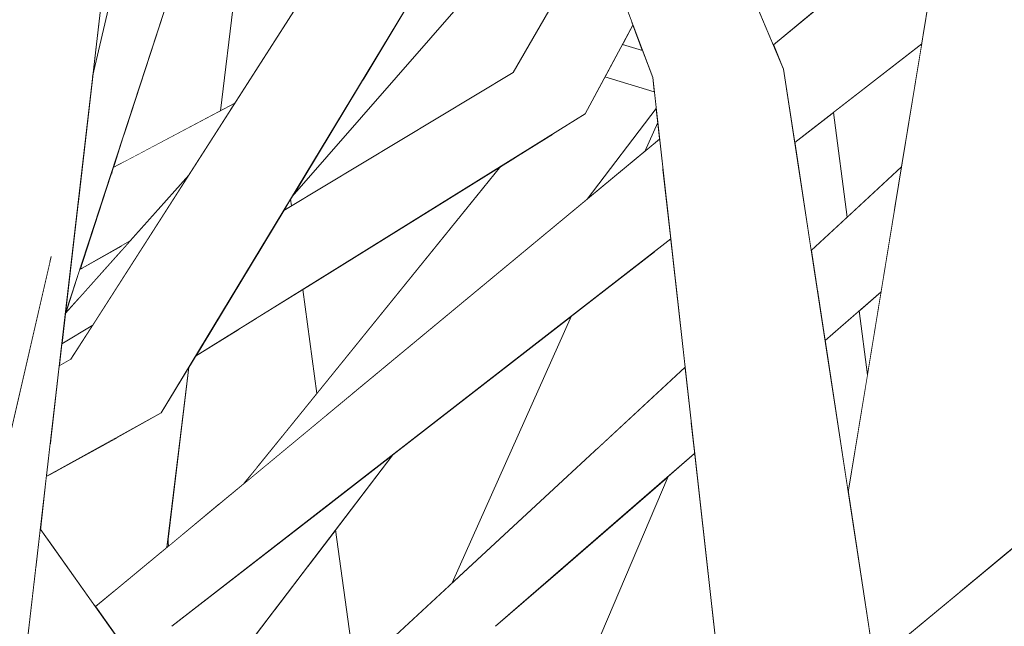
# Model space of a CAD drawing. Extents: x -289599 to -184549, y 66678 to 295474.
# Tile 527 of 656: x -250628 to -250574, y 72019 to 72052. Entities that reach past the tile are written whole.
import ezdxf

# ---------------------------------------------------------------- set-up
doc = ezdxf.new("R2010")
doc.units = 0
doc.header["$MEASUREMENT"] = 0
doc.linetypes.add('Wipeout_Contour', pattern=[1000, 0, -1000])
doc.layers.add('arch drzewa', color=8, linetype='Continuous')
doc.layers.add('Model drzwi', color=8, linetype='Continuous')
doc.layers.add('arch drzewa_Nr_Pióra__4', color=8, linetype='Continuous', lineweight=9)

msp = doc.modelspace()

# ---------------------------------------------------------------- wipeouts: each hides what was drawn before it
at = {"color": 254, "linetype": 'Wipeout_Contour', "lineweight": 0, "ltscale": 1022903.156209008}
msp.add_wipeout([(-250626.212, 72028.871), (-250626.414, 72027.125), (-250620.135, 72030.595), (-250624.044, 72030.262)], dxfattribs=at).dxf.layer = 'arch drzewa'
at = {"color": 254, "linetype": 'Wipeout_Contour', "lineweight": 0, "ltscale": 1534285.593418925}
msp.add_wipeout([(-250613.074, 72042.255), (-250613.025, 72041.896), (-250600.915, 72049.164), (-250596.363, 72057.061), (-250597.509, 72060.105), (-250612.978, 72042.413)], dxfattribs=at).dxf.layer = 'Model drzwi'
at = {"color": 254, "linetype": 'Wipeout_Contour', "lineweight": 0, "ltscale": 767112.880181}
msp.add_wipeout([(-250594.94, 72050.699), (-250593.841, 72050.366), (-250594.366, 72051.759)], dxfattribs=at).dxf.layer = 'Model drzwi'
at = {"color": 254, "linetype": 'Wipeout_Contour', "lineweight": 0, "ltscale": 1022760.173966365}
msp.add_wipeout([(-250578.592, 72050.74), (-250583.413, 72046.998), (-250582.668, 72041.268), (-250579.693, 72044.019)], dxfattribs=at).dxf.layer = 'Model drzwi'
at = {"color": 254, "linetype": 'Wipeout_Contour', "lineweight": 0, "ltscale": 767061.506304}
msp.add_wipeout([(-250580.81, 72037.203), (-250582.005, 72036.167), (-250581.552, 72032.679)], dxfattribs=at).dxf.layer = 'Model drzwi'
at = {"color": 254, "linetype": 'Wipeout_Contour', "lineweight": 0, "ltscale": 767159.736184}
msp.add_wipeout([(-250619.772, 72023.737), (-250619.832, 72023.249), (-250619.739, 72023.325)], dxfattribs=at).dxf.layer = 'Model drzwi'

# ---------------------------------------------------------------- next in the draw order: wipeouts: each hides what was drawn before it
at = {"color": 254, "linetype": 'Wipeout_Contour', "lineweight": 0, "ltscale": 1022754.521489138}
msp.add_wipeout([(-250584.287, 72037.271), (-250583.871, 72034.55), (-250580.81, 72037.203), (-250580.081, 72041.655)], dxfattribs=at).dxf.layer = 'arch drzewa'
at = {"color": 254, "linetype": 'Wipeout_Contour', "lineweight": 0, "ltscale": 1022687.980049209}
msp.add_wipeout([(-250560.594, 72033.989), (-250580.558, 72017.464), (-250573.291, 72018.945), (-250560.204, 72031.142)], dxfattribs=at).dxf.layer = 'arch drzewa'
at = {"color": 254, "linetype": 'Wipeout_Contour', "lineweight": 0, "ltscale": 767180.946547}
msp.add_wipeout([(-250626.188, 72029.079), (-250626.212, 72028.871), (-250624.044, 72030.262)], dxfattribs=at).dxf.layer = 'arch drzewa'
at = {"color": 254, "linetype": 'Wipeout_Contour', "lineweight": 0, "ltscale": 1022810.170560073}
msp.add_wipeout([(-250593.098, 72047.203), (-250596.86, 72042.263), (-250593.713, 72044.869), (-250593.012, 72046.436)], dxfattribs=at).dxf.layer = 'Model drzwi'
at = {"color": 254, "linetype": 'Wipeout_Contour', "lineweight": 0, "ltscale": 767140.513895}
msp.add_wipeout([(-250612.402, 72037.335), (-250611.628, 72031.658), (-250601.583, 72044.062)], dxfattribs=at).dxf.layer = 'Model drzwi'

# ---------------------------------------------------------------- next in the draw order: wipeouts: each hides what was drawn before it
at = {"color": 254, "linetype": 'Wipeout_Contour', "lineweight": 0, "ltscale": 1022757.94971277}
msp.add_wipeout([(-250584.622, 72039.46), (-250584.287, 72037.271), (-250580.081, 72041.655), (-250579.693, 72044.019)], dxfattribs=at).dxf.layer = 'arch drzewa'
at = {"color": 254, "linetype": 'Wipeout_Contour', "lineweight": 0, "ltscale": 1022910.222380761}
msp.add_wipeout([(-250626.188, 72029.079), (-250624.044, 72030.262), (-250625.073, 72033.52), (-250625.727, 72033.052)], dxfattribs=at).dxf.layer = 'arch drzewa'
at = {"color": 254, "linetype": 'Wipeout_Contour', "lineweight": 0, "ltscale": 1789945.243901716}
msp.add_wipeout([(-250610.612, 72024.21), (-250608.819, 72011.068), (-250607.076, 72014.968), (-250608.407, 72017.464), (-250604.237, 72021.32), (-250597.727, 72035.887), (-250607.491, 72028.308)], dxfattribs=at).dxf.layer = 'Model drzwi'

# ---------------------------------------------------------------- next in the draw order: wipeouts: each hides what was drawn before it
at = {"color": 254, "linetype": 'Wipeout_Contour', "lineweight": 0, "ltscale": 767155.058444}
msp.add_wipeout([(-250620.135, 72030.595), (-250601.85, 72060.786), (-250605.119, 72061.061)], dxfattribs=at).dxf.layer = 'arch drzewa'
at = {"color": 254, "linetype": 'Wipeout_Contour', "lineweight": 0, "ltscale": 1022741.022051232}
msp.add_wipeout([(-250577.87, 72055.145), (-250581.369, 72018.212), (-250581.025, 72015.965), (-250575.59, 72058.852)], dxfattribs=at).dxf.layer = 'arch drzewa'
at = {"color": 254, "linetype": 'Wipeout_Contour', "lineweight": 0, "ltscale": 767184.63718}
msp.add_wipeout([(-250625.727, 72033.052), (-250625.073, 72033.52), (-250625.714, 72033.168)], dxfattribs=at).dxf.layer = 'arch drzewa'
at = {"color": 254, "linetype": 'Wipeout_Contour', "lineweight": 0, "ltscale": 1278467.711547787}
msp.add_wipeout([(-250598.656, 72012.512), (-250596.015, 72007.231), (-250589.764, 72017.349), (-250590.995, 72028.375), (-250592.446, 72027.117)], dxfattribs=at).dxf.layer = 'Model drzwi'

# ---------------------------------------------------------------- next in the draw order: wipeouts: each hides what was drawn before it
at = {"color": 254, "linetype": 'Wipeout_Contour', "lineweight": 0, "ltscale": 767165.770282}
msp.add_wipeout([(-250605.119, 72061.061), (-250624.044, 72030.262), (-250620.135, 72030.595)], dxfattribs=at).dxf.layer = 'arch drzewa'
at = {"color": 254, "linetype": 'Wipeout_Contour', "lineweight": 0, "ltscale": 1789777.812121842}
msp.add_wipeout([(-250575.59, 72058.852), (-250576.479, 72020.841), (-250573.57, 72023.249), (-250569.581, 72055.711), (-250571.011, 72056.459), (-250570.868, 72055.911), (-250571.873, 72056.909)], dxfattribs=at).dxf.layer = 'arch drzewa'
at = {"color": 254, "linetype": 'Wipeout_Contour', "lineweight": 0, "ltscale": 767056.824404}
msp.add_wipeout([(-250582.602, 72026.267), (-250581.369, 72018.212), (-250577.87, 72055.145)], dxfattribs=at).dxf.layer = 'arch drzewa'
at = {"color": 254, "linetype": 'Wipeout_Contour', "lineweight": 0, "ltscale": 767090.91629}
msp.add_wipeout([(-250591.186, 72030.083), (-250601.874, 72018.945), (-250590.995, 72028.375)], dxfattribs=at).dxf.layer = 'arch drzewa'

# ---------------------------------------------------------------- next in the draw order: wipeouts: each hides what was drawn before it
at = {"color": 254, "linetype": 'Wipeout_Contour', "lineweight": 0, "ltscale": 767163.605492}
msp.add_wipeout([(-250624.044, 72030.262), (-250605.119, 72061.061), (-250606.253, 72062.886)], dxfattribs=at).dxf.layer = 'arch drzewa'
at = {"color": 254, "linetype": 'Wipeout_Contour', "lineweight": 0, "ltscale": 2556763.907678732}
msp.add_wipeout([(-250575.59, 72058.852), (-250581.025, 72015.965), (-250578.389, 71998.747), (-250578.462, 71998.62), (-250578.467, 71996.342), (-250579.746, 71996.311), (-250577.092, 71994.589), (-250576.761, 72008.776), (-250580.558, 72017.464), (-250576.479, 72020.841)], dxfattribs=at).dxf.layer = 'arch drzewa'

# ---------------------------------------------------------------- next in the draw order: wipeouts: each hides what was drawn before it
at = {"color": 254, "linetype": 'Wipeout_Contour', "lineweight": 0, "ltscale": 767172.901629}
msp.add_wipeout([(-250606.253, 72062.886), (-250625.073, 72033.52), (-250624.044, 72030.262)], dxfattribs=at).dxf.layer = 'arch drzewa'

# ---------------------------------------------------------------- next in the draw order: wipeouts: each hides what was drawn before it
at = {"color": 254, "linetype": 'Wipeout_Contour', "lineweight": 0, "ltscale": 1022855.565739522}
msp.add_wipeout([(-250617.87, 72034.334), (-250618.258, 72033.694), (-250596.985, 72046.921), (-250598.588, 72046.601)], dxfattribs=at).dxf.layer = 'arch drzewa'
at = {"color": 254, "linetype": 'Wipeout_Contour', "lineweight": 0, "ltscale": 1022912.305165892}
msp.add_wipeout([(-250625.575, 72034.363), (-250625.714, 72033.168), (-250625.073, 72033.52), (-250623.881, 72035.38)], dxfattribs=at).dxf.layer = 'arch drzewa'
at = {"color": 254, "linetype": 'Wipeout_Contour', "lineweight": 0, "ltscale": 1022799.857897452}
msp.add_wipeout([(-250591.521, 72033.081), (-250608.407, 72017.464), (-250601.874, 72018.945), (-250591.186, 72030.083)], dxfattribs=at).dxf.layer = 'arch drzewa'

# ---------------------------------------------------------------- next in the draw order: wipeouts: each hides what was drawn before it
at = {"color": 254, "linetype": 'Wipeout_Contour', "lineweight": 0, "ltscale": 767115.370157}
msp.add_wipeout([(-250594.445, 72051.968), (-250596.985, 72046.921), (-250594.366, 72051.759)], dxfattribs=at).dxf.layer = 'arch drzewa'
at = {"color": 254, "linetype": 'Wipeout_Contour', "lineweight": 0, "ltscale": 767074.133007}
msp.add_wipeout([(-250579.759, 71996.421), (-250588.263, 72049.354), (-250593.287, 72048.894)], dxfattribs=at).dxf.layer = 'arch drzewa'
at = {"color": 254, "linetype": 'Wipeout_Contour', "lineweight": 0, "ltscale": 767149.265471}
msp.add_wipeout([(-250617.841, 72034.382), (-250617.87, 72034.334), (-250598.588, 72046.601)], dxfattribs=at).dxf.layer = 'arch drzewa'
at = {"color": 254, "linetype": 'Wipeout_Contour', "lineweight": 0, "ltscale": 767148.381339}
msp.add_wipeout([(-250626.747, 72024.256), (-250626.979, 72022.25), (-250604.237, 71992.668)], dxfattribs=at).dxf.layer = 'arch drzewa'

# ---------------------------------------------------------------- next in the draw order: wipeouts: each hides what was drawn before it
at = {"color": 254, "linetype": 'Wipeout_Contour', "lineweight": 0, "ltscale": 1022858.715856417}
msp.add_wipeout([(-250615.105, 72038.901), (-250617.841, 72034.382), (-250598.588, 72046.601), (-250600.915, 72049.164)], dxfattribs=at).dxf.layer = 'arch drzewa'
at = {"color": 254, "linetype": 'Wipeout_Contour', "lineweight": 0, "ltscale": 2045442.19683197}
msp.add_wipeout([(-250579.759, 71996.421), (-250593.287, 72048.894), (-250587.354, 71995.772), (-250585.048, 71995.969), (-250583.108, 71999.855), (-250583.037, 72000.087), (-250582.193, 71997.9), (-250581.738, 71996.252)], dxfattribs=at).dxf.layer = 'arch drzewa'
at = {"color": 254, "linetype": 'Wipeout_Contour', "lineweight": 0, "ltscale": 1022848.396170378}
msp.add_wipeout([(-250627.072, 72021.453), (-250608.171, 71996.135), (-250604.237, 71992.668), (-250626.979, 72022.25)], dxfattribs=at).dxf.layer = 'arch drzewa'

# ---------------------------------------------------------------- next in the draw order: wipeouts: each hides what was drawn before it
at = {"color": 254, "linetype": 'Wipeout_Contour', "lineweight": 0, "ltscale": 1022822.960085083}
msp.add_wipeout([(-250594.934, 72053.267), (-250598.588, 72046.601), (-250596.985, 72046.921), (-250594.445, 72051.968)], dxfattribs=at).dxf.layer = 'arch drzewa'
at = {"color": 254, "linetype": 'Wipeout_Contour', "lineweight": 0, "ltscale": 1022739.986155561}
msp.add_wipeout([(-250586.138, 72049.36), (-250588.263, 72049.354), (-250578.462, 71998.62), (-250578.389, 71998.747)], dxfattribs=at).dxf.layer = 'arch drzewa'
at = {"color": 254, "linetype": 'Wipeout_Contour', "lineweight": 0, "ltscale": 767149.335406}
msp.add_wipeout([(-250615.105, 72038.901), (-250600.915, 72049.164), (-250613.443, 72041.645)], dxfattribs=at).dxf.layer = 'arch drzewa'
at = {"color": 254, "linetype": 'Wipeout_Contour', "lineweight": 0, "ltscale": 1022788.697336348}
msp.add_wipeout([(-250598.22, 72022.113), (-250600.154, 72015.506), (-250598.656, 72012.512), (-250592.446, 72027.117)], dxfattribs=at).dxf.layer = 'arch drzewa'
at = {"color": 254, "linetype": 'Wipeout_Contour', "lineweight": 0, "ltscale": 1534313.660059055}
msp.add_wipeout([(-250627.072, 72021.453), (-250627.503, 72017.729), (-250624.114, 72013.943), (-250623.884, 72014.27), (-250623.781, 72013.571), (-250608.171, 71996.135)], dxfattribs=at).dxf.layer = 'arch drzewa'

# ---------------------------------------------------------------- next in the draw order: wipeouts: each hides what was drawn before it
at = {"color": 254, "linetype": 'Wipeout_Contour', "lineweight": 0, "ltscale": 1278656.904492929}
msp.add_wipeout([(-250624.714, 72041.793), (-250625.388, 72035.977), (-250606.703, 72093.033), (-250602.019, 72121.156), (-250603.109, 72121.653)], dxfattribs=at).dxf.layer = 'arch drzewa'
at = {"color": 254, "linetype": 'Wipeout_Contour', "lineweight": 0, "ltscale": 767119.081891}
msp.add_wipeout([(-250595.197, 72053.965), (-250598.588, 72046.601), (-250594.934, 72053.267)], dxfattribs=at).dxf.layer = 'arch drzewa'
at = {"color": 254, "linetype": 'Wipeout_Contour', "lineweight": 0, "ltscale": 1022717.118625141}
msp.add_wipeout([(-250578.462, 71998.62), (-250588.263, 72049.354), (-250579.759, 71996.421), (-250578.467, 71996.342)], dxfattribs=at).dxf.layer = 'arch drzewa'
at = {"color": 254, "linetype": 'Wipeout_Contour', "lineweight": 0, "ltscale": 767136.590238}
msp.add_wipeout([(-250616.522, 72016.452), (-250607.491, 72028.308), (-250610.679, 72025.833)], dxfattribs=at).dxf.layer = 'arch drzewa'

# ---------------------------------------------------------------- next in the draw order: linework, layer by layer
at = {"layer": 'arch drzewa_Nr_Pióra__4', "linetype": 'Continuous'}
msp.add_line((-250580.558, 72017.464), (-250560.594, 72033.989), dxfattribs=at)

# ---------------------------------------------------------------- next in the draw order: wipeouts: each hides what was drawn before it
at = {"color": 254, "linetype": 'Wipeout_Contour', "lineweight": 0, "ltscale": 1278662.402001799}
msp.add_wipeout([(-250624.714, 72041.793), (-250603.109, 72121.653), (-250615.722, 72081.791), (-250621.578, 72058.936), (-250623.885, 72048.946)], dxfattribs=at).dxf.layer = 'arch drzewa'
at = {"color": 254, "linetype": 'Wipeout_Contour', "lineweight": 0, "ltscale": 1022831.234053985}
msp.add_wipeout([(-250596.363, 72057.061), (-250600.915, 72049.164), (-250598.588, 72046.601), (-250595.197, 72053.965)], dxfattribs=at).dxf.layer = 'arch drzewa'
at = {"color": 254, "linetype": 'Wipeout_Contour', "lineweight": 0, "ltscale": 1022749.549043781}
msp.add_wipeout([(-250583.871, 72034.55), (-250582.602, 72026.267), (-250581.552, 72032.679), (-250582.005, 72036.167)], dxfattribs=at).dxf.layer = 'arch drzewa'
at = {"color": 254, "linetype": 'Wipeout_Contour', "lineweight": 0, "ltscale": 1022860.847556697}
msp.add_wipeout([(-250610.679, 72025.833), (-250619.552, 72018.945), (-250618.635, 72016.599), (-250616.522, 72016.452)], dxfattribs=at).dxf.layer = 'arch drzewa'

# ---------------------------------------------------------------- next in the draw order: linework, layer by layer
at = {"layer": 'arch drzewa_Nr_Pióra__4', "linetype": 'Continuous'}
for p, q in [((-250583.871, 72034.55), (-250580.81, 72037.203)), ((-250581.552, 72032.679), (-250582.005, 72036.167))]:
    msp.add_line(p, q, dxfattribs=at)

# ---------------------------------------------------------------- next in the draw order: wipeouts: each hides what was drawn before it
at = {"color": 254, "linetype": 'Wipeout_Contour', "lineweight": 0, "ltscale": 767151.805161}
msp.add_wipeout([(-250588.263, 72049.354), (-250604.716, 72088.351), (-250607.686, 72087.128)], dxfattribs=at).dxf.layer = 'arch drzewa'
at = {"color": 254, "linetype": 'Wipeout_Contour', "lineweight": 0, "ltscale": 2045839.702265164}
msp.add_wipeout([(-250630.554, 72005.113), (-250628.671, 72007.656), (-250623.175, 72055.069), (-250628.243, 72055.645), (-250629.435, 72029.59), (-250628.909, 72030.96), (-250626.184, 72038.988), (-250629.701, 72023.755)], dxfattribs=at).dxf.layer = 'arch drzewa'
at = {"color": 254, "linetype": 'Wipeout_Contour', "lineweight": 0, "ltscale": 1022840.615492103}
msp.add_wipeout([(-250613.931, 72019.853), (-250615.38, 72017.952), (-250612.581, 72004.377), (-250611.82, 72003.309)], dxfattribs=at).dxf.layer = 'arch drzewa'

# ---------------------------------------------------------------- next in the draw order: linework, layer by layer
at = {"layer": 'arch drzewa_Nr_Pióra__4', "linetype": 'Continuous'}
msp.add_line((-250625.714, 72033.168), (-250625.073, 72033.52), dxfattribs=at)

# ---------------------------------------------------------------- next in the draw order: wipeouts: each hides what was drawn before it
at = {"color": 254, "linetype": 'Wipeout_Contour', "lineweight": 0, "ltscale": 767128.930398}
msp.add_wipeout([(-250607.686, 72087.128), (-250593.287, 72048.894), (-250588.263, 72049.354)], dxfattribs=at).dxf.layer = 'arch drzewa'
at = {"color": 254, "linetype": 'Wipeout_Contour', "lineweight": 0, "ltscale": 767190.858787}
msp.add_wipeout([(-250629.932, 72022.754), (-250626.184, 72038.988), (-250628.909, 72030.96)], dxfattribs=at).dxf.layer = 'arch drzewa'
at = {"color": 254, "linetype": 'Wipeout_Contour', "lineweight": 0, "ltscale": 1022824.428361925}
msp.add_wipeout([(-250610.612, 72024.21), (-250612.126, 72022.222), (-250607.28, 71998.62), (-250607.139, 71998.747)], dxfattribs=at).dxf.layer = 'arch drzewa'

# ---------------------------------------------------------------- next in the draw order: wipeouts: each hides what was drawn before it
at = {"color": 254, "linetype": 'Wipeout_Contour', "lineweight": 0, "ltscale": 1278694.093885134}
msp.add_wipeout([(-250623.885, 72048.946), (-250607.097, 72121.653), (-250615.175, 72121.87), (-250615.859, 72116.56), (-250623.175, 72055.069)], dxfattribs=at).dxf.layer = 'arch drzewa'
at = {"color": 254, "linetype": 'Wipeout_Contour', "lineweight": 0, "ltscale": 767145.129785}
msp.add_wipeout([(-250586.138, 72049.36), (-250602.531, 72087.988), (-250604.716, 72088.351)], dxfattribs=at).dxf.layer = 'arch drzewa'
at = {"color": 254, "linetype": 'Wipeout_Contour', "lineweight": 0, "ltscale": 1789935.709482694}
msp.add_wipeout([(-250597.897, 72046.354), (-250604.26, 72036.138), (-250596.86, 72042.264), (-250593.098, 72047.203), (-250593.199, 72048.109), (-250595.899, 72048.928), (-250596.985, 72046.921)], dxfattribs=at).dxf.layer = 'arch drzewa'
at = {"color": 254, "linetype": 'Wipeout_Contour', "lineweight": 0, "ltscale": 1022907.068644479}
msp.add_wipeout([(-250626.414, 72027.125), (-250626.747, 72024.256), (-250626.313, 72023.647), (-250625.831, 72027.447)], dxfattribs=at).dxf.layer = 'arch drzewa'
at = {"color": 254, "linetype": 'Wipeout_Contour', "lineweight": 0, "ltscale": 1278532.027418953}
msp.add_wipeout([(-250613.931, 72019.853), (-250611.82, 72003.309), (-250607.602, 71997.39), (-250607.28, 71998.62), (-250612.126, 72022.222)], dxfattribs=at).dxf.layer = 'arch drzewa'

# ---------------------------------------------------------------- next in the draw order: wipeouts: each hides what was drawn before it
at = {"color": 254, "linetype": 'Wipeout_Contour', "lineweight": 0, "ltscale": 767119.973002}
msp.add_wipeout([(-250604.716, 72088.351), (-250588.263, 72049.354), (-250586.138, 72049.36)], dxfattribs=at).dxf.layer = 'arch drzewa'
at = {"color": 254, "linetype": 'Wipeout_Contour', "lineweight": 0, "ltscale": 1278615.050279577}
msp.add_wipeout([(-250616.903, 72047.082), (-250616.115, 72047.498), (-250608.713, 72059.048), (-250609.232, 72059.485), (-250616.281, 72052.139)], dxfattribs=at).dxf.layer = 'arch drzewa'
at = {"color": 254, "linetype": 'Wipeout_Contour', "lineweight": 0, "ltscale": 1022835.532342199}
msp.add_wipeout([(-250598.687, 72045.863), (-250609.772, 72031.576), (-250604.26, 72036.138), (-250597.897, 72046.354)], dxfattribs=at).dxf.layer = 'arch drzewa'
at = {"color": 254, "linetype": 'Wipeout_Contour', "lineweight": 0, "ltscale": 767104.963548}
msp.add_wipeout([(-250593.713, 72044.869), (-250592.911, 72045.532), (-250593.012, 72046.436)], dxfattribs=at).dxf.layer = 'arch drzewa'
at = {"color": 254, "linetype": 'Wipeout_Contour', "lineweight": 0, "ltscale": 1022794.351349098}
msp.add_wipeout([(-250593.146, 72039.443), (-250596.303, 72028.658), (-250591.521, 72033.081), (-250592.304, 72040.096)], dxfattribs=at).dxf.layer = 'arch drzewa'

# ---------------------------------------------------------------- next in the draw order: wipeouts: each hides what was drawn before it
at = {"color": 254, "linetype": 'Wipeout_Contour', "lineweight": 0, "ltscale": 1789847.227714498}
msp.add_wipeout([(-250578.084, 72057.594), (-250586.359, 72049.881), (-250586.138, 72049.36), (-250585.525, 72045.358), (-250578.592, 72050.74), (-250577.87, 72055.145), (-250577.556, 72056.841)], dxfattribs=at).dxf.layer = 'arch drzewa'
at = {"color": 254, "linetype": 'Wipeout_Contour', "lineweight": 0, "ltscale": 1278519.012745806}
msp.add_wipeout([(-250594.94, 72050.699), (-250595.899, 72048.928), (-250593.199, 72048.109), (-250593.287, 72048.894), (-250593.841, 72050.366)], dxfattribs=at).dxf.layer = 'arch drzewa'
at = {"color": 254, "linetype": 'Wipeout_Contour', "lineweight": 0, "ltscale": 1022841.918734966}
msp.add_wipeout([(-250600.672, 72044.629), (-250611.178, 72030.412), (-250609.772, 72031.576), (-250598.687, 72045.863)], dxfattribs=at).dxf.layer = 'arch drzewa'

# ---------------------------------------------------------------- next in the draw order: linework, layer by layer
at = {"layer": 'arch drzewa_Nr_Pióra__4', "linetype": 'Continuous'}
for p, q in [((-250596.985, 72046.921), (-250594.366, 72051.759)), ((-250594.94, 72050.699), (-250593.841, 72050.366)), ((-250593.199, 72048.109), (-250595.899, 72048.928))]:
    msp.add_line(p, q, dxfattribs=at)

# ---------------------------------------------------------------- next in the draw order: wipeouts: each hides what was drawn before it
at = {"color": 254, "linetype": 'Wipeout_Contour', "lineweight": 0, "ltscale": 1022775.254981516}
msp.add_wipeout([(-250586.697, 72050.676), (-250586.359, 72049.881), (-250578.084, 72057.594), (-250578.178, 72057.728)], dxfattribs=at).dxf.layer = 'arch drzewa'
at = {"color": 254, "linetype": 'Wipeout_Contour', "lineweight": 0, "ltscale": 1022768.518993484}
msp.add_wipeout([(-250585.525, 72045.358), (-250584.622, 72039.46), (-250582.668, 72041.268), (-250583.413, 72046.998)], dxfattribs=at).dxf.layer = 'arch drzewa'
at = {"color": 254, "linetype": 'Wipeout_Contour', "lineweight": 0, "ltscale": 1022848.475815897}
msp.add_wipeout([(-250601.583, 72044.063), (-250615.604, 72026.749), (-250611.178, 72030.412), (-250600.672, 72044.629)], dxfattribs=at).dxf.layer = 'arch drzewa'

# ---------------------------------------------------------------- next in the draw order: linework, layer by layer
at = {"layer": 'arch drzewa_Nr_Pióra__4', "linetype": 'Continuous'}
for p, q in [((-250582.602, 72026.267), (-250577.87, 72055.145)), ((-250578.382, 71998.705), (-250586.138, 72049.36)), ((-250582.668, 72041.268), (-250583.413, 72046.998)), ((-250584.622, 72039.46), (-250579.693, 72044.019))]:
    msp.add_line(p, q, dxfattribs=at)

# ---------------------------------------------------------------- next in the draw order: wipeouts: each hides what was drawn before it
at = {"color": 254, "linetype": 'Wipeout_Contour', "lineweight": 0, "ltscale": 1534195.666742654}
msp.add_wipeout([(-250588.46, 72062.667), (-250589.147, 72061.399), (-250588.219, 72054.263), (-250586.697, 72050.676), (-250584.164, 72052.773), (-250585.448, 72062.65)], dxfattribs=at).dxf.layer = 'arch drzewa'
at = {"color": 254, "linetype": 'Wipeout_Contour', "lineweight": 0, "ltscale": 767158.469324}
msp.add_wipeout([(-250613.443, 72041.645), (-250613.025, 72041.896), (-250613.074, 72042.255)], dxfattribs=at).dxf.layer = 'arch drzewa'
at = {"color": 254, "linetype": 'Wipeout_Contour', "lineweight": 0, "ltscale": 1022806.40410185}
msp.add_wipeout([(-250597.727, 72035.886), (-250604.237, 72021.32), (-250596.303, 72028.658), (-250593.146, 72039.443)], dxfattribs=at).dxf.layer = 'arch drzewa'
at = {"color": 254, "linetype": 'Wipeout_Contour', "lineweight": 0, "ltscale": 1534314.724689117}
msp.add_wipeout([(-250618.258, 72033.694), (-250618.532, 72033.241), (-250616.962, 72025.624), (-250615.604, 72026.749), (-250614.919, 72027.594), (-250615.886, 72035.169)], dxfattribs=at).dxf.layer = 'arch drzewa'

# ---------------------------------------------------------------- next in the draw order: linework, layer by layer
at = {"layer": 'arch drzewa_Nr_Pióra__4', "linetype": 'Continuous'}
for p, q in [((-250586.697, 72050.676), (-250578.178, 72057.728)), ((-250585.525, 72045.358), (-250578.592, 72050.74))]:
    msp.add_line(p, q, dxfattribs=at)

# ---------------------------------------------------------------- next in the draw order: wipeouts: each hides what was drawn before it
at = {"color": 254, "linetype": 'Wipeout_Contour', "lineweight": 0, "ltscale": 1278570.931174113}
msp.add_wipeout([(-250612.978, 72042.413), (-250597.509, 72060.105), (-250597.802, 72060.883), (-250599.439, 72061.061), (-250609.325, 72048.445)], dxfattribs=at).dxf.layer = 'arch drzewa'
at = {"color": 254, "linetype": 'Wipeout_Contour', "lineweight": 0, "ltscale": 1278638.180104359}
msp.add_wipeout([(-250625.575, 72034.363), (-250623.881, 72035.38), (-250618.634, 72043.567), (-250625.371, 72036.03), (-250625.388, 72035.977)], dxfattribs=at).dxf.layer = 'arch drzewa'
at = {"color": 254, "linetype": 'Wipeout_Contour', "lineweight": 0, "ltscale": 1022867.027407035}
msp.add_wipeout([(-250612.402, 72037.335), (-250614.909, 72035.776), (-250613.571, 72029.259), (-250611.628, 72031.658)], dxfattribs=at).dxf.layer = 'arch drzewa'
at = {"color": 254, "linetype": 'Wipeout_Contour', "lineweight": 0, "ltscale": 1278600.594016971}
msp.add_wipeout([(-250619.772, 72023.737), (-250619.739, 72023.325), (-250616.962, 72025.624), (-250618.532, 72033.241), (-250618.622, 72033.093)], dxfattribs=at).dxf.layer = 'arch drzewa'
at = {"color": 254, "linetype": 'Wipeout_Contour', "lineweight": 0, "ltscale": 767099.239603}
msp.add_wipeout([(-250601.874, 72018.945), (-250600.154, 72015.506), (-250598.22, 72022.113)], dxfattribs=at).dxf.layer = 'arch drzewa'

# ---------------------------------------------------------------- next in the draw order: wipeouts: each hides what was drawn before it
at = {"color": 254, "linetype": 'Wipeout_Contour', "lineweight": 0, "ltscale": 767146.349549}
msp.add_wipeout([(-250606.779, 72052.648), (-250609.325, 72048.445), (-250599.439, 72061.061)], dxfattribs=at).dxf.layer = 'arch drzewa'
at = {"color": 254, "linetype": 'Wipeout_Contour', "lineweight": 0, "ltscale": 1278634.235338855}
msp.add_wipeout([(-250624.59, 72038.415), (-250621.833, 72039.988), (-250618.634, 72043.567), (-250616.751, 72046.504), (-250623.338, 72042.236)], dxfattribs=at).dxf.layer = 'arch drzewa'
at = {"color": 254, "linetype": 'Wipeout_Contour', "lineweight": 0, "ltscale": 1022871.221653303}
msp.add_wipeout([(-250614.909, 72035.776), (-250615.886, 72035.169), (-250614.919, 72027.594), (-250613.571, 72029.259)], dxfattribs=at).dxf.layer = 'arch drzewa'

# ---------------------------------------------------------------- next in the draw order: linework, layer by layer
at = {"layer": 'arch drzewa_Nr_Pióra__4', "linetype": 'Continuous'}
for p, q in [((-250586.138, 72049.36), (-250602.531, 72087.988)), ((-250593.287, 72048.894), (-250607.686, 72087.128)), ((-250600.915, 72049.164), (-250596.363, 72057.061))]:
    msp.add_line(p, q, dxfattribs=at)

# ---------------------------------------------------------------- next in the draw order: wipeouts: each hides what was drawn before it
at = {"color": 254, "linetype": 'Wipeout_Contour', "lineweight": 0, "ltscale": 1022906.491966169}
msp.add_wipeout([(-250623.338, 72042.236), (-250616.751, 72046.504), (-250616.333, 72047.158), (-250622.896, 72043.585)], dxfattribs=at).dxf.layer = 'arch drzewa'
at = {"color": 254, "linetype": 'Wipeout_Contour', "lineweight": 0, "ltscale": 1022916.616733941}
msp.add_wipeout([(-250624.59, 72038.415), (-250625.371, 72036.03), (-250624.64, 72036.847), (-250624.43, 72038.506)], dxfattribs=at).dxf.layer = 'arch drzewa'

# ---------------------------------------------------------------- next in the draw order: wipeouts: each hides what was drawn before it
at = {"color": 254, "linetype": 'Wipeout_Contour', "lineweight": 0, "ltscale": 1022906.161070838}
msp.add_wipeout([(-250622.896, 72043.585), (-250616.333, 72047.158), (-250616.184, 72047.39), (-250622.844, 72043.745)], dxfattribs=at).dxf.layer = 'arch drzewa'

# ---------------------------------------------------------------- next in the draw order: wipeouts: each hides what was drawn before it
at = {"color": 254, "linetype": 'Wipeout_Contour', "lineweight": 0, "ltscale": 1022906.090879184}
msp.add_wipeout([(-250622.844, 72043.745), (-250616.184, 72047.39), (-250616.115, 72047.498), (-250622.766, 72043.983)], dxfattribs=at).dxf.layer = 'arch drzewa'

# ---------------------------------------------------------------- next in the draw order: wipeouts: each hides what was drawn before it
at = {"color": 254, "linetype": 'Wipeout_Contour', "lineweight": 0, "ltscale": 767118.389652}
msp.add_wipeout([(-250619.552, 72018.945), (-250592.304, 72040.096), (-250592.734, 72043.941)], dxfattribs=at).dxf.layer = 'arch drzewa'

# ---------------------------------------------------------------- next in the draw order: wipeouts: each hides what was drawn before it
at = {"color": 254, "linetype": 'Wipeout_Contour', "lineweight": 0, "ltscale": 1278563.146745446}
msp.add_wipeout([(-250592.911, 72045.532), (-250623.73, 72020.022), (-250622.53, 72018.338), (-250619.552, 72018.945), (-250592.734, 72043.941)], dxfattribs=at).dxf.layer = 'arch drzewa'

# ---------------------------------------------------------------- next in the draw order: linework, layer by layer
at = {"layer": 'arch drzewa_Nr_Pióra__4', "linetype": 'Continuous'}
for p, q in [((-250612.978, 72042.413), (-250597.509, 72060.105)), ((-250613.443, 72041.645), (-250600.915, 72049.164)), ((-250587.354, 71995.772), (-250593.287, 72048.894)), ((-250596.86, 72042.264), (-250593.098, 72047.203)), ((-250593.713, 72044.869), (-250593.012, 72046.436)), ((-250613.025, 72041.896), (-250613.074, 72042.255)), ((-250611.628, 72031.658), (-250612.402, 72037.335)), ((-250604.237, 72021.32), (-250597.727, 72035.886)), ((-250625.575, 72034.363), (-250623.881, 72035.38)), ((-250608.407, 72017.464), (-250591.521, 72033.081)), ((-250616.522, 72016.452), (-250607.491, 72028.308)), ((-250601.874, 72018.945), (-250590.995, 72028.375)), ((-250598.656, 72012.512), (-250592.446, 72027.117)), ((-250607.13, 71998.685), (-250610.612, 72024.21))]:
    msp.add_line(p, q, dxfattribs=at)

# ---------------------------------------------------------------- next in the draw order: wipeouts: each hides what was drawn before it
at = {"color": 254, "linetype": 'Wipeout_Contour', "lineweight": 0, "ltscale": 2301550.346622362}
msp.add_wipeout([(-250622.192, 72044.287), (-250616.903, 72047.082), (-250615.842, 72055.711), (-250617.273, 72056.459), (-250617.13, 72055.911), (-250617.037, 72055.779), (-250618.134, 72056.909), (-250618.475, 72057.087), (-250622.155, 72045.848)], dxfattribs=at).dxf.layer = 'arch drzewa'
at = {"color": 254, "linetype": 'Wipeout_Contour', "lineweight": 0, "ltscale": 767181.170757}
msp.add_wipeout([(-250622.299, 72039.722), (-250622.305, 72039.46), (-250621.833, 72039.988)], dxfattribs=at).dxf.layer = 'arch drzewa'
at = {"color": 254, "linetype": 'Wipeout_Contour', "lineweight": 0, "ltscale": 1278610.346072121}
msp.add_wipeout([(-250622.543, 72029.264), (-250622.74, 72020.841), (-250619.832, 72023.249), (-250618.622, 72033.093), (-250620.135, 72030.595)], dxfattribs=at).dxf.layer = 'arch drzewa'

# ---------------------------------------------------------------- next in the draw order: linework, layer by layer
at = {"layer": 'arch drzewa_Nr_Pióra__4', "linetype": 'Continuous'}
for p, q in [((-250623.885, 72048.946), (-250607.097, 72121.653)), ((-250620.135, 72030.595), (-250601.85, 72060.786)), ((-250616.903, 72047.082), (-250615.842, 72055.711)), ((-250618.258, 72033.694), (-250596.985, 72046.921)), ((-250615.604, 72026.749), (-250601.583, 72044.062)), ((-250619.552, 72018.945), (-250592.304, 72040.096)), ((-250619.832, 72023.249), (-250618.622, 72033.093)), ((-250619.739, 72023.325), (-250619.772, 72023.737))]:
    msp.add_line(p, q, dxfattribs=at)

# ---------------------------------------------------------------- next in the draw order: wipeouts: each hides what was drawn before it
at = {"color": 254, "linetype": 'Wipeout_Contour', "lineweight": 0, "ltscale": 767187.239564}
msp.add_wipeout([(-250622.155, 72045.848), (-250622.766, 72043.983), (-250622.192, 72044.287)], dxfattribs=at).dxf.layer = 'arch drzewa'
at = {"color": 254, "linetype": 'Wipeout_Contour', "lineweight": 0, "ltscale": 1022912.564418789}
msp.add_wipeout([(-250624.64, 72036.847), (-250622.305, 72039.46), (-250622.299, 72039.722), (-250624.43, 72038.506)], dxfattribs=at).dxf.layer = 'arch drzewa'
at = {"color": 254, "linetype": 'Wipeout_Contour', "lineweight": 0, "ltscale": 1278622.089000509}
msp.add_wipeout([(-250625.831, 72027.447), (-250626.313, 72023.647), (-250623.73, 72020.022), (-250622.74, 72020.841), (-250622.543, 72029.264)], dxfattribs=at).dxf.layer = 'arch drzewa'

# ---------------------------------------------------------------- next in the draw order: linework, layer by layer
at = {"layer": 'arch drzewa_Nr_Pióra__4', "linetype": 'Continuous'}
for p, q in [((-250625.388, 72035.977), (-250606.703, 72093.033)), ((-250625.073, 72033.52), (-250606.253, 72062.886)), ((-250628.671, 72007.656), (-250623.175, 72055.069)), ((-250622.766, 72043.983), (-250616.115, 72047.498)), ((-250623.73, 72020.022), (-250592.911, 72045.532)), ((-250625.371, 72036.03), (-250618.634, 72043.567)), ((-250624.59, 72038.415), (-250621.833, 72039.988)), ((-250629.932, 72022.754), (-250626.152, 72039.125)), ((-250626.414, 72027.125), (-250620.135, 72030.595)), ((-250604.237, 71992.668), (-250626.747, 72024.256))]:
    msp.add_line(p, q, dxfattribs=at)

doc.saveas('drawing.dxf')
